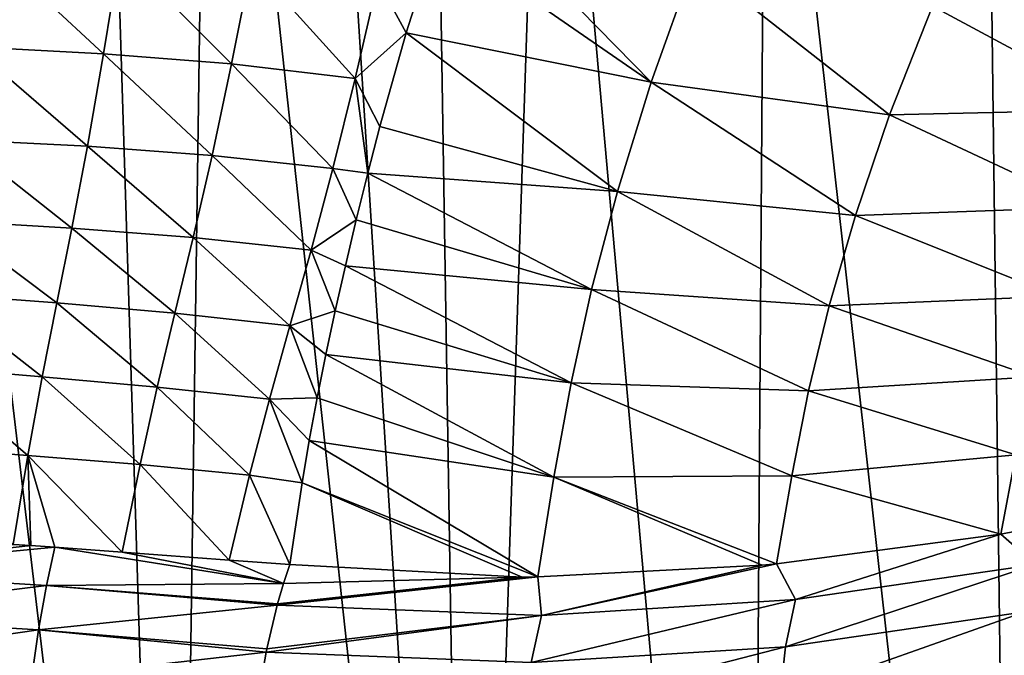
# Model space of a CAD drawing. Header units: millimetres. Extents: x -139 to 106, y -8 to 139.
# Tile 426 of 459: x 78.64 to 83.27, y 52.78 to 55.77. Entities that reach past the tile are written whole.
import ezdxf

# ---------------------------------------------------------------- set-up
doc = ezdxf.new("R2010")
doc.units = ezdxf.units.MM
doc.header["$LTSCALE"] = 53.842063
for name, color, linetype in [('21', 7, 'CONTINUOUS'), ('22', 7, 'CONTINUOUS'), ('23', 7, 'CONTINUOUS'), ('24', 7, 'CONTINUOUS'), ('4', 7, 'CONTINUOUS')]:
    doc.layers.add(name, color=color, linetype=linetype)

msp = doc.modelspace()

# ---------------------------------------------------------------- linework, layer by layer
at = {"layer": '21', "color": 8, "linetype": 'CONTINUOUS'}
for points in [[(80.6068, 56.1714, -15.5105), (80.4595, 55.7085, -15.1413), (80.3271, 55.9552, -15.4313), (80.6068, 56.1714, -15.5105)], [(78.4802, 56.1263, -16.2544), (79.0372, 55.6104, -15.5378), (78.4195, 55.6433, -15.763), (78.4802, 56.1263, -16.2544)], [(79.1151, 56.0885, -16.0051), (79.0372, 55.6104, -15.5378), (78.4802, 56.1263, -16.2544), (79.1151, 56.0885, -16.0051)], [(79.1151, 56.0885, -16.0051), (79.6382, 55.5631, -15.2913), (79.0372, 55.6104, -15.5378), (79.1151, 56.0885, -16.0051)], [(79.7318, 56.034, -15.7334), (79.6382, 55.5631, -15.2913), (79.1151, 56.0885, -16.0051), (79.7318, 56.034, -15.7334)], [(79.7318, 56.034, -15.7334), (80.2193, 55.4946, -15.0146), (79.6382, 55.5631, -15.2913), (79.7318, 56.034, -15.7334)], [(80.3271, 55.9552, -15.4313), (80.2193, 55.4946, -15.0146), (79.7318, 56.034, -15.7334), (80.3271, 55.9552, -15.4313)], [(80.3271, 55.9552, -15.4313), (80.4595, 55.7085, -15.1413), (80.2193, 55.4946, -15.0146), (80.3271, 55.9552, -15.4313)], [(80.4595, 55.7085, -15.1413), (80.3358, 55.2687, -14.7239), (80.2193, 55.4946, -15.0146), (80.4595, 55.7085, -15.1413)], [(78.4195, 55.6433, -15.763), (78.9615, 55.1759, -15.0339), (78.3604, 55.206, -15.2346), (78.4195, 55.6433, -15.763)], [(79.0372, 55.6104, -15.5378), (78.9615, 55.1759, -15.0339), (78.4195, 55.6433, -15.763), (79.0372, 55.6104, -15.5378)], [(79.0372, 55.6104, -15.5378), (79.5472, 55.1329, -14.814), (78.9615, 55.1759, -15.0339), (79.0372, 55.6104, -15.5378)], [(79.6382, 55.5631, -15.2913), (79.5472, 55.1329, -14.814), (79.0372, 55.6104, -15.5378), (79.6382, 55.5631, -15.2913)], [(79.6382, 55.5631, -15.2913), (80.1144, 55.0708, -14.5648), (79.5472, 55.1329, -14.814), (79.6382, 55.5631, -15.2913)], [(80.2193, 55.4946, -15.0146), (80.1144, 55.0708, -14.5648), (79.6382, 55.5631, -15.2913), (80.2193, 55.4946, -15.0146)], [(80.2193, 55.4946, -15.0146), (80.2792, 55.0492, -14.4847), (80.1144, 55.0708, -14.5648), (80.2193, 55.4946, -15.0146)], [(80.3358, 55.2687, -14.7239), (80.2792, 55.0492, -14.4847), (80.2193, 55.4946, -15.0146), (80.3358, 55.2687, -14.7239)], [(78.3604, 55.206, -15.2346), (78.888, 54.7904, -14.4938), (78.3032, 54.8244, -14.6663), (78.3604, 55.206, -15.2346)], [(78.9615, 55.1759, -15.0339), (78.888, 54.7904, -14.4938), (78.3604, 55.206, -15.2346), (78.9615, 55.1759, -15.0339)], [(78.9615, 55.1759, -15.0339), (79.4587, 54.7462, -14.3031), (78.888, 54.7904, -14.4938), (78.9615, 55.1759, -15.0339)], [(79.5472, 55.1329, -14.814), (79.4587, 54.7462, -14.3031), (78.9615, 55.1759, -15.0339), (79.5472, 55.1329, -14.814)], [(79.5472, 55.1329, -14.814), (80.0124, 54.6867, -14.0832), (79.4587, 54.7462, -14.3031), (79.5472, 55.1329, -14.814)], [(80.1144, 55.0708, -14.5648), (80.0124, 54.6867, -14.0832), (79.5472, 55.1329, -14.814), (80.1144, 55.0708, -14.5648)], [(80.1144, 55.0708, -14.5648), (80.2251, 54.8296, -14.2212), (80.0124, 54.6867, -14.0832), (80.1144, 55.0708, -14.5648)], [(80.2792, 55.0492, -14.4847), (80.2251, 54.8296, -14.2212), (80.1144, 55.0708, -14.5648), (80.2792, 55.0492, -14.4847)], [(78.3032, 54.8244, -14.6663), (78.8168, 54.4388, -13.9307), (78.2482, 54.4813, -14.074), (78.3032, 54.8244, -14.6663)], [(78.888, 54.7904, -14.4938), (78.8168, 54.4388, -13.9307), (78.3032, 54.8244, -14.6663), (78.888, 54.7904, -14.4938)], [(80.2251, 54.8296, -14.2212), (80.1739, 54.6138, -13.937), (80.0124, 54.6867, -14.0832), (80.2251, 54.8296, -14.2212)], [(78.888, 54.7904, -14.4938), (79.3727, 54.3906, -13.7696), (78.8168, 54.4388, -13.9307), (78.888, 54.7904, -14.4938)], [(79.4587, 54.7462, -14.3031), (79.3727, 54.3906, -13.7696), (78.888, 54.7904, -14.4938), (79.4587, 54.7462, -14.3031)], [(79.4587, 54.7462, -14.3031), (79.9131, 54.3321, -13.579), (79.3727, 54.3906, -13.7696), (79.4587, 54.7462, -14.3031)], [(80.0124, 54.6867, -14.0832), (79.9131, 54.3321, -13.579), (79.4587, 54.7462, -14.3031), (80.0124, 54.6867, -14.0832)], [(80.0124, 54.6867, -14.0832), (80.1263, 54.4027, -13.6392), (79.9131, 54.3321, -13.579), (80.0124, 54.6867, -14.0832)], [(80.1739, 54.6138, -13.937), (80.1263, 54.4027, -13.6392), (80.0124, 54.6867, -14.0832), (80.1739, 54.6138, -13.937)], [(78.2482, 54.4813, -14.074), (78.7479, 54.0924, -13.3657), (78.1953, 54.1385, -13.4837), (78.2482, 54.4813, -14.074)], [(78.8168, 54.4388, -13.9307), (78.7479, 54.0924, -13.3657), (78.2482, 54.4813, -14.074), (78.8168, 54.4388, -13.9307)], [(78.8168, 54.4388, -13.9307), (79.2893, 54.0431, -13.231), (78.7479, 54.0924, -13.3657), (78.8168, 54.4388, -13.9307)], [(79.3727, 54.3906, -13.7696), (79.2893, 54.0431, -13.231), (78.8168, 54.4388, -13.9307), (79.3727, 54.3906, -13.7696)], [(80.1263, 54.4027, -13.6392), (80.0824, 54.196, -13.3362), (79.9131, 54.3321, -13.579), (80.1263, 54.4027, -13.6392)], [(79.3727, 54.3906, -13.7696), (79.8166, 53.9868, -13.0677), (79.2893, 54.0431, -13.231), (79.3727, 54.3906, -13.7696)], [(79.9131, 54.3321, -13.579), (79.8166, 53.9868, -13.0677), (79.3727, 54.3906, -13.7696), (79.9131, 54.3321, -13.579)], [(79.9131, 54.3321, -13.579), (80.0418, 53.9927, -13.036), (79.8166, 53.9868, -13.0677), (79.9131, 54.3321, -13.579)], [(80.0824, 54.196, -13.3362), (80.0418, 53.9927, -13.036), (79.9131, 54.3321, -13.579), (80.0824, 54.196, -13.3362)], [(78.1953, 54.1385, -13.4837), (78.6813, 53.7221, -12.819), (78.1442, 53.7633, -12.9174), (78.1953, 54.1385, -13.4837)], [(78.7479, 54.0924, -13.3657), (78.6813, 53.7221, -12.819), (78.1953, 54.1385, -13.4837), (78.7479, 54.0924, -13.3657)], [(78.7479, 54.0924, -13.3657), (79.2084, 53.6792, -12.7056), (78.6813, 53.7221, -12.819), (78.7479, 54.0924, -13.3657)], [(79.2893, 54.0431, -13.231), (79.2084, 53.6792, -12.7056), (78.7479, 54.0924, -13.3657), (79.2893, 54.0431, -13.231)], [(79.2893, 54.0431, -13.231), (79.723, 53.6293, -12.5661), (79.2084, 53.6792, -12.7056), (79.2893, 54.0431, -13.231)], [(79.8166, 53.9868, -13.0677), (79.723, 53.6293, -12.5661), (79.2893, 54.0431, -13.231), (79.8166, 53.9868, -13.0677)], [(79.8166, 53.9868, -13.0677), (79.9702, 53.5936, -12.4754), (79.723, 53.6293, -12.5661), (79.8166, 53.9868, -13.0677)], [(80.0418, 53.9927, -13.036), (80.0044, 53.7922, -12.7466), (79.8166, 53.9868, -13.0677), (80.0418, 53.9927, -13.036)], [(80.0044, 53.7922, -12.7466), (79.9702, 53.5936, -12.4754), (79.8166, 53.9868, -13.0677), (80.0044, 53.7922, -12.7466)], [(78.6813, 53.7221, -12.819), (78.6126, 53.3042, -12.3085), (78.1442, 53.7633, -12.9174), (78.6813, 53.7221, -12.819)], [(78.6126, 53.3042, -12.3085), (78.6813, 53.7221, -12.819), (78.6944, 53.2984, -12.2938), (78.6126, 53.3042, -12.3085)], [(79.2084, 53.6792, -12.7056), (79.1241, 53.2675, -12.2085), (78.6813, 53.7221, -12.819), (79.2084, 53.6792, -12.7056)], [(79.1241, 53.2675, -12.2085), (78.8071, 53.2904, -12.2728), (78.6813, 53.7221, -12.819), (79.1241, 53.2675, -12.2085)], [(78.6813, 53.7221, -12.819), (78.8071, 53.2904, -12.2728), (78.6944, 53.2984, -12.2938), (78.6813, 53.7221, -12.819)], [(79.6282, 53.2299, -12.089), (79.1241, 53.2675, -12.2085), (79.2084, 53.6792, -12.7056), (79.6282, 53.2299, -12.089)], [(79.723, 53.6293, -12.5661), (79.6282, 53.2299, -12.089), (79.2084, 53.6792, -12.7056), (79.723, 53.6293, -12.5661)], [(79.723, 53.6293, -12.5661), (79.9123, 53.2089, -12.0119), (79.6282, 53.2299, -12.089), (79.723, 53.6293, -12.5661)], [(79.9702, 53.5936, -12.4754), (79.9123, 53.2089, -12.0119), (79.723, 53.6293, -12.5661), (79.9702, 53.5936, -12.4754)]]:
    msp.add_3dface(points, dxfattribs=at)
at = {"layer": '22', "color": 8, "linetype": 'CONTINUOUS'}
for points in [[(78.6126, 53.3042, -12.3085), (78.6944, 53.2984, -12.2938), (77.6461, 53.1799, -12.2704), (78.6126, 53.3042, -12.3085)], [(78.6944, 53.2984, -12.2938), (78.8071, 53.2904, -12.2728), (77.6461, 53.1799, -12.2704), (78.6944, 53.2984, -12.2938)], [(78.8071, 53.2904, -12.2728), (78.7679, 53.1112, -12.1106), (77.6461, 53.1799, -12.2704), (78.8071, 53.2904, -12.2728)], [(78.7679, 53.1112, -12.1106), (78.8071, 53.2904, -12.2728), (79.8831, 53.1208, -11.928), (78.7679, 53.1112, -12.1106)], [(78.8071, 53.2904, -12.2728), (79.1241, 53.2675, -12.2085), (79.8831, 53.1208, -11.928), (78.8071, 53.2904, -12.2728)], [(79.1241, 53.2675, -12.2085), (79.6282, 53.2299, -12.089), (79.8831, 53.1208, -11.928), (79.1241, 53.2675, -12.2085)], [(79.6282, 53.2299, -12.089), (79.9123, 53.2089, -12.0119), (79.8831, 53.1208, -11.928), (79.6282, 53.2299, -12.089)], [(77.6461, 53.1799, -12.2704), (78.7679, 53.1112, -12.1106), (77.6251, 52.9704, -12.1327), (77.6461, 53.1799, -12.2704)], [(78.7679, 53.1112, -12.1106), (78.7303, 52.9025, -11.9773), (77.6251, 52.9704, -12.1327), (78.7679, 53.1112, -12.1106)], [(78.7303, 52.9025, -11.9773), (78.7679, 53.1112, -12.1106), (79.8536, 53.0188, -11.8466), (78.7303, 52.9025, -11.9773)], [(79.8553, 53.0248, -11.851), (78.7679, 53.1112, -12.1106), (79.8831, 53.1208, -11.928), (79.8553, 53.0248, -11.851)], [(79.8536, 53.0188, -11.8466), (78.7679, 53.1112, -12.1106), (79.8553, 53.0248, -11.851), (79.8536, 53.0188, -11.8466)], [(79.805, 52.8127, -11.7213), (78.7303, 52.9025, -11.9773), (79.8536, 53.0188, -11.8466), (79.805, 52.8127, -11.7213)], [(77.6251, 52.9704, -12.1327), (78.7303, 52.9025, -11.9773), (77.6065, 52.7389, -12.0313), (77.6251, 52.9704, -12.1327)], [(78.7303, 52.9025, -11.9773), (78.6979, 52.6721, -11.8798), (77.6065, 52.7389, -12.0313), (78.7303, 52.9025, -11.9773)], [(78.6979, 52.6721, -11.8798), (78.7303, 52.9025, -11.9773), (79.8017, 52.7965, -11.7133), (78.6979, 52.6721, -11.8798)], [(79.8017, 52.7965, -11.7133), (78.7303, 52.9025, -11.9773), (79.805, 52.8127, -11.7213), (79.8017, 52.7965, -11.7133)], [(79.7638, 52.5815, -11.6287), (78.6979, 52.6721, -11.8798), (79.8017, 52.7965, -11.7133), (79.7638, 52.5815, -11.6287)]]:
    msp.add_3dface(points, dxfattribs=at)
at = {"layer": '23', "color": 8, "linetype": 'CONTINUOUS'}
for points in [[(84.227, 53.5422, -9.7445), (83.4196, 53.2088, -10.1584), (83.2552, 53.3527, -10.4662), (84.227, 53.5422, -9.7445)], [(83.2552, 53.3527, -10.4662), (82.2903, 53.0443, -10.8537), (82.201, 53.2124, -11.0878), (83.2552, 53.3527, -10.4662)], [(83.4196, 53.2088, -10.1584), (82.2903, 53.0443, -10.8537), (83.2552, 53.3527, -10.4662), (83.4196, 53.2088, -10.1584)], [(79.8831, 53.1208, -11.928), (79.9123, 53.2089, -12.0119), (81.0058, 53.1504, -11.6403), (79.8831, 53.1208, -11.928)], [(82.1339, 53.2061, -11.1228), (81.0956, 52.9694, -11.4232), (81.0783, 53.151, -11.6109), (82.1339, 53.2061, -11.1228)], [(82.2903, 53.0443, -10.8537), (81.0956, 52.9694, -11.4232), (82.201, 53.2124, -11.0878), (82.2903, 53.0443, -10.8537)], [(82.201, 53.2124, -11.0878), (81.0956, 52.9694, -11.4232), (82.1339, 53.2061, -11.1228), (82.201, 53.2124, -11.0878)], [(82.2903, 53.0443, -10.8537), (83.4196, 53.2088, -10.1584), (82.2427, 52.823, -10.7218), (82.2903, 53.0443, -10.8537)], [(83.4196, 53.2088, -10.1584), (83.3688, 52.9872, -10.0281), (82.2427, 52.823, -10.7218), (83.4196, 53.2088, -10.1584)], [(81.0956, 52.9694, -11.4232), (79.8536, 53.0188, -11.8466), (81.0783, 53.151, -11.6109), (81.0956, 52.9694, -11.4232)], [(81.0783, 53.151, -11.6109), (79.8536, 53.0188, -11.8466), (81.0058, 53.1504, -11.6403), (81.0783, 53.151, -11.6109)], [(79.8536, 53.0188, -11.8466), (79.8553, 53.0248, -11.851), (81.0058, 53.1504, -11.6403), (79.8536, 53.0188, -11.8466)], [(79.8553, 53.0248, -11.851), (79.8831, 53.1208, -11.928), (81.0058, 53.1504, -11.6403), (79.8553, 53.0248, -11.851)], [(79.805, 52.8127, -11.7213), (79.8536, 53.0188, -11.8466), (81.0956, 52.9694, -11.4232), (79.805, 52.8127, -11.7213)], [(81.0956, 52.9694, -11.4232), (82.2903, 53.0443, -10.8537), (81.0476, 52.7489, -11.29), (81.0956, 52.9694, -11.4232)], [(82.2903, 53.0443, -10.8537), (82.2427, 52.823, -10.7218), (81.0476, 52.7489, -11.29), (82.2903, 53.0443, -10.8537)], [(79.8017, 52.7965, -11.7133), (79.805, 52.8127, -11.7213), (81.0956, 52.9694, -11.4232), (79.8017, 52.7965, -11.7133)], [(79.8017, 52.7965, -11.7133), (81.0956, 52.9694, -11.4232), (81.0476, 52.7489, -11.29), (79.8017, 52.7965, -11.7133)], [(83.3438, 52.7437, -9.9292), (82.2162, 52.5791, -10.6242), (83.3688, 52.9872, -10.0281), (83.3438, 52.7437, -9.9292)], [(83.3688, 52.9872, -10.0281), (82.2162, 52.5791, -10.6242), (82.2427, 52.823, -10.7218), (83.3688, 52.9872, -10.0281)], [(79.7638, 52.5815, -11.6287), (79.8017, 52.7965, -11.7133), (81.0476, 52.7489, -11.29), (79.7638, 52.5815, -11.6287)], [(82.2162, 52.5791, -10.6242), (81.0152, 52.5053, -11.1936), (82.2427, 52.823, -10.7218), (82.2162, 52.5791, -10.6242)], [(82.2427, 52.823, -10.7218), (81.0152, 52.5053, -11.1936), (81.0476, 52.7489, -11.29), (82.2427, 52.823, -10.7218)]]:
    msp.add_3dface(points, dxfattribs=at)
at = {"layer": '24', "color": 8, "linetype": 'CONTINUOUS'}
for points in [[(80.6068, 56.1714, -15.5105), (80.6924, 56.4158, -15.6818), (81.6117, 55.4768, -14.3676), (80.6068, 56.1714, -15.5105)], [(81.6117, 55.4768, -14.3676), (80.6924, 56.4158, -15.6818), (81.8142, 56.0422, -14.7879), (81.6117, 55.4768, -14.3676)], [(80.4595, 55.7085, -15.1413), (80.6068, 56.1714, -15.5105), (81.6117, 55.4768, -14.3676), (80.4595, 55.7085, -15.1413)], [(81.6117, 55.4768, -14.3676), (81.8142, 56.0422, -14.7879), (82.7332, 55.3227, -13.4812), (81.6117, 55.4768, -14.3676)], [(82.7332, 55.3227, -13.4812), (81.8142, 56.0422, -14.7879), (82.9347, 55.8348, -13.8339), (82.7332, 55.3227, -13.4812)], [(82.7332, 55.3227, -13.4812), (82.9347, 55.8348, -13.8339), (83.8396, 55.3485, -12.5579), (82.7332, 55.3227, -13.4812)], [(83.8396, 55.3485, -12.5579), (82.9347, 55.8348, -13.8339), (84.0601, 55.8328, -12.8401), (83.8396, 55.3485, -12.5579)], [(80.3358, 55.2687, -14.7239), (80.4595, 55.7085, -15.1413), (81.4532, 54.9632, -13.8781), (80.3358, 55.2687, -14.7239)], [(81.4532, 54.9632, -13.8781), (80.4595, 55.7085, -15.1413), (81.6117, 55.4768, -14.3676), (81.4532, 54.9632, -13.8781)], [(81.4532, 54.9632, -13.8781), (81.6117, 55.4768, -14.3676), (82.5726, 54.8495, -13.0689), (81.4532, 54.9632, -13.8781)], [(82.5726, 54.8495, -13.0689), (81.6117, 55.4768, -14.3676), (82.7332, 55.3227, -13.4812), (82.5726, 54.8495, -13.0689)], [(83.6606, 54.8891, -12.2203), (82.7332, 55.3227, -13.4812), (83.8396, 55.3485, -12.5579), (83.6606, 54.8891, -12.2203)], [(82.5726, 54.8495, -13.0689), (82.7332, 55.3227, -13.4812), (83.6606, 54.8891, -12.2203), (82.5726, 54.8495, -13.0689)], [(80.2792, 55.0492, -14.4847), (80.3358, 55.2687, -14.7239), (81.4532, 54.9632, -13.8781), (80.2792, 55.0492, -14.4847)], [(80.2251, 54.8296, -14.2212), (80.2792, 55.0492, -14.4847), (81.3318, 54.5023, -13.3293), (80.2251, 54.8296, -14.2212)], [(81.3318, 54.5023, -13.3293), (80.2792, 55.0492, -14.4847), (81.4532, 54.9632, -13.8781), (81.3318, 54.5023, -13.3293)], [(81.3318, 54.5023, -13.3293), (81.4532, 54.9632, -13.8781), (82.4485, 54.4247, -12.6006), (81.3318, 54.5023, -13.3293)], [(82.4485, 54.4247, -12.6006), (81.4532, 54.9632, -13.8781), (82.5726, 54.8495, -13.0689), (82.4485, 54.4247, -12.6006)], [(83.5199, 54.4705, -11.8273), (82.5726, 54.8495, -13.0689), (83.6606, 54.8891, -12.2203), (83.5199, 54.4705, -11.8273)], [(80.1739, 54.6138, -13.937), (80.2251, 54.8296, -14.2212), (81.3318, 54.5023, -13.3293), (80.1739, 54.6138, -13.937)], [(82.4485, 54.4247, -12.6006), (82.5726, 54.8495, -13.0689), (83.5199, 54.4705, -11.8273), (82.4485, 54.4247, -12.6006)], [(80.1263, 54.4027, -13.6392), (80.1739, 54.6138, -13.937), (81.2362, 54.0629, -12.7504), (80.1263, 54.4027, -13.6392)], [(81.2362, 54.0629, -12.7504), (80.1739, 54.6138, -13.937), (81.3318, 54.5023, -13.3293), (81.2362, 54.0629, -12.7504)], [(81.2362, 54.0629, -12.7504), (81.3318, 54.5023, -13.3293), (82.3521, 54.0255, -12.0986), (81.2362, 54.0629, -12.7504)], [(82.3521, 54.0255, -12.0986), (81.3318, 54.5023, -13.3293), (82.4485, 54.4247, -12.6006), (82.3521, 54.0255, -12.0986)], [(83.4117, 54.0913, -11.3883), (82.4485, 54.4247, -12.6006), (83.5199, 54.4705, -11.8273), (83.4117, 54.0913, -11.3883)], [(80.0824, 54.196, -13.3362), (80.1263, 54.4027, -13.6392), (81.2362, 54.0629, -12.7504), (80.0824, 54.196, -13.3362)], [(82.3521, 54.0255, -12.0986), (82.4485, 54.4247, -12.6006), (83.4117, 54.0913, -11.3883), (82.3521, 54.0255, -12.0986)], [(80.0418, 53.9927, -13.036), (80.0824, 54.196, -13.3362), (81.1548, 53.6194, -12.1691), (80.0418, 53.9927, -13.036)], [(81.1548, 53.6194, -12.1691), (80.0824, 54.196, -13.3362), (81.2362, 54.0629, -12.7504), (81.1548, 53.6194, -12.1691)], [(83.3267, 53.725, -10.9273), (82.3521, 54.0255, -12.0986), (83.4117, 54.0913, -11.3883), (83.3267, 53.725, -10.9273)], [(81.1548, 53.6194, -12.1691), (81.2362, 54.0629, -12.7504), (82.2728, 53.6269, -11.5875), (81.1548, 53.6194, -12.1691)], [(82.2728, 53.6269, -11.5875), (81.2362, 54.0629, -12.7504), (82.3521, 54.0255, -12.0986), (82.2728, 53.6269, -11.5875)], [(80.0044, 53.7922, -12.7466), (80.0418, 53.9927, -13.036), (81.1548, 53.6194, -12.1691), (80.0044, 53.7922, -12.7466)], [(82.2728, 53.6269, -11.5875), (82.3521, 54.0255, -12.0986), (83.3267, 53.725, -10.9273), (82.2728, 53.6269, -11.5875)], [(79.9702, 53.5936, -12.4754), (80.0044, 53.7922, -12.7466), (81.0783, 53.151, -11.6109), (79.9702, 53.5936, -12.4754)], [(81.0783, 53.151, -11.6109), (80.0044, 53.7922, -12.7466), (81.1548, 53.6194, -12.1691), (81.0783, 53.151, -11.6109)], [(83.2552, 53.3527, -10.4662), (82.2728, 53.6269, -11.5875), (83.3267, 53.725, -10.9273), (83.2552, 53.3527, -10.4662)], [(84.227, 53.5422, -9.7445), (83.2552, 53.3527, -10.4662), (83.3267, 53.725, -10.9273), (84.227, 53.5422, -9.7445)], [(82.1339, 53.2061, -11.1228), (81.0783, 53.151, -11.6109), (81.1548, 53.6194, -12.1691), (82.1339, 53.2061, -11.1228)], [(82.201, 53.2124, -11.0878), (81.1548, 53.6194, -12.1691), (82.2728, 53.6269, -11.5875), (82.201, 53.2124, -11.0878)], [(82.201, 53.2124, -11.0878), (82.1339, 53.2061, -11.1228), (81.1548, 53.6194, -12.1691), (82.201, 53.2124, -11.0878)], [(83.2552, 53.3527, -10.4662), (82.201, 53.2124, -11.0878), (82.2728, 53.6269, -11.5875), (83.2552, 53.3527, -10.4662)], [(79.9123, 53.2089, -12.0119), (79.9702, 53.5936, -12.4754), (81.0058, 53.1504, -11.6403), (79.9123, 53.2089, -12.0119)], [(79.9702, 53.5936, -12.4754), (81.0783, 53.151, -11.6109), (81.0058, 53.1504, -11.6403), (79.9702, 53.5936, -12.4754)]]:
    msp.add_3dface(points, dxfattribs=at)
at = {"layer": '4', "color": 8, "linetype": 'CONTINUOUS'}
for points in [[(77.9464, 47.5379, 11.9125), (79.3718, 47.5379, 11.6513), (78.004, 59.061, 11.9054), (77.9464, 47.5379, 11.9125)], [(78.004, 59.061, 11.9054), (79.3718, 47.5379, 11.6513), (79.0168, 58.9056, 11.7331), (78.004, 59.061, 11.9054)], [(79.0168, 58.9056, 11.7331), (79.3718, 47.5379, 11.6513), (79.5315, 58.7968, 11.6108), (79.0168, 58.9056, 11.7331)], [(79.3718, 47.5379, 11.6513), (80.7553, 47.5379, 11.2202), (79.5315, 58.7968, 11.6108), (79.3718, 47.5379, 11.6513)], [(79.5315, 58.7968, 11.6108), (80.7553, 47.5379, 11.2202), (80.0527, 58.6664, 11.4621), (79.5315, 58.7968, 11.6108)], [(80.0527, 58.6664, 11.4621), (80.7553, 47.5379, 11.2202), (80.5801, 58.5141, 11.2851), (80.0527, 58.6664, 11.4621)], [(80.5801, 58.5141, 11.2851), (80.7553, 47.5379, 11.2202), (81.1134, 58.34, 11.0777), (80.5801, 58.5141, 11.2851)], [(80.7553, 47.5379, 11.2202), (82.0767, 47.5379, 10.6255), (81.1134, 58.34, 11.0777), (80.7553, 47.5379, 11.2202)], [(81.1134, 58.34, 11.0777), (82.0767, 47.5379, 10.6255), (82.1515, 57.9412, 10.5859), (81.1134, 58.34, 11.0777)], [(82.0767, 47.5379, 10.6255), (83.3168, 47.5379, 9.8758), (82.1515, 57.9412, 10.5859), (82.0767, 47.5379, 10.6255)], [(82.1515, 57.9412, 10.5859), (83.3168, 47.5379, 9.8758), (83.1931, 57.4639, 9.9601), (82.1515, 57.9412, 10.5859)], [(83.1931, 57.4639, 9.9601), (83.3168, 47.5379, 9.8758), (83.3421, 57.3896, 9.8582), (83.1931, 57.4639, 9.9601)]]:
    msp.add_3dface(points, dxfattribs=at)

doc.saveas('drawing.dxf')
